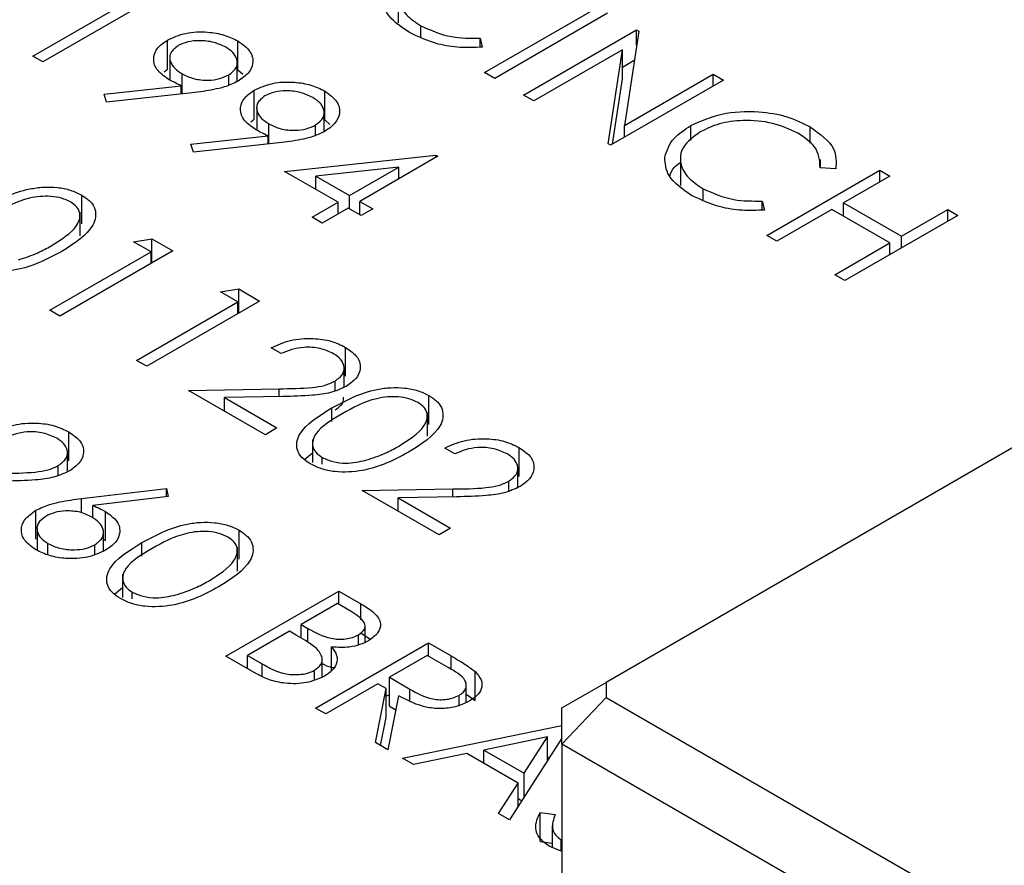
# Model space of a CAD drawing. Header units: inches. Extents: x 1880 to 2363, y -453 to -54.
# Tile 276 of 656: x 2069.744 to 2070.299, y -424.323 to -423.847. Entities that reach past the tile are written whole.
import ezdxf

# ---------------------------------------------------------------- set-up
doc = ezdxf.new("R2010")
doc.units = ezdxf.units.IN
doc.header["$LTSCALE"] = 0.5
doc.header["$MEASUREMENT"] = 0
doc.layers.add('DSS-M-S', color=53, linetype='Continuous')

msp = doc.modelspace()

# ---------------------------------------------------------------- linework, layer by layer
at = {"layer": 'DSS-M-S', "linetype": 'Continuous', "lineweight": 25}
for p, q in [((2069.75118, -423.86712), (2069.80829, -423.83415)), ((2069.82053, -423.83368), (2069.75689, -423.87042)), ((2069.95726, -423.83108), (2069.95726, -423.84833)), ((2070.00594, -423.87643), (2070.06958, -423.83969)), ((2070.07529, -423.84298), (2070.01165, -423.87972)), ((2069.97006, -423.85643), (2069.97006, -423.85006)), ((2070.7212, -423.84692), (2070.07445, -424.22029)), ((2070.00339, -423.85706), (2070.0046, -423.86213)), ((2070.00339, -423.86214), (2070.00339, -423.85706)), ((2070.02797, -423.88914), (2070.09161, -423.85241)), ((2070.09281, -423.8531), (2070.08477, -423.90628)), ((2070.09161, -423.85241), (2070.09281, -423.8531)), ((2070.09161, -423.86102), (2070.09161, -423.85241)), ((2069.82715, -423.87445), (2069.82715, -423.85812)), ((2069.8669, -423.8749), (2069.8669, -423.85856)), ((2069.75689, -423.87042), (2069.75118, -423.86712)), ((2069.82851, -423.86794), (2069.82851, -423.88065)), ((2070.08366, -423.86359), (2070.03368, -423.89244)), ((2070.07562, -423.91665), (2070.08366, -423.86359)), ((2070.08366, -423.87992), (2070.08366, -423.86359)), ((2069.86653, -423.88146), (2069.86653, -423.87095)), ((2070.08366, -423.87333), (2070.09033, -423.86947)), ((2069.82529, -423.87596), (2069.82715, -423.87445)), ((2069.83537, -423.88841), (2069.83537, -423.8771)), ((2069.86173, -423.88346), (2069.86173, -423.87772)), ((2069.8669, -423.8749), (2069.86971, -423.87739)), ((2070.01165, -423.87972), (2070.00594, -423.87643)), ((2070.08477, -423.90628), (2070.13485, -423.87737)), ((2070.13485, -423.87737), (2070.14056, -423.88067)), ((2070.13485, -423.88396), (2070.13485, -423.87737)), ((2069.7914, -423.88856), (2069.83496, -423.88384)), ((2069.83496, -423.88846), (2069.83496, -423.88384)), ((2070.14056, -423.88067), (2070.07692, -423.9174)), ((2070.07808, -423.91673), (2070.08366, -423.87992)), ((2069.79279, -423.89303), (2069.7914, -423.88856)), ((2069.84104, -423.8878), (2069.79279, -423.89303)), ((2069.8761, -423.90271), (2069.8761, -423.88638)), ((2069.91585, -423.90316), (2069.91585, -423.88683)), ((2070.03368, -423.89244), (2070.02797, -423.88914)), ((2069.87746, -423.8962), (2069.87746, -423.90891)), ((2069.91549, -423.90972), (2069.91549, -423.89921)), ((2069.87424, -423.90422), (2069.8761, -423.90271)), ((2069.88432, -423.91667), (2069.88432, -423.90536)), ((2069.91069, -423.91172), (2069.91069, -423.90598)), ((2069.91585, -423.90316), (2069.91866, -423.90565)), ((2070.08477, -423.91288), (2070.08477, -423.90628)), ((2070.12217, -423.91469), (2070.12217, -423.90636)), ((2070.18949, -423.91628), (2070.18949, -423.90703)), ((2069.84035, -423.91682), (2069.88392, -423.9121)), ((2069.88392, -423.91672), (2069.88392, -423.9121)), ((2069.84174, -423.92129), (2069.84035, -423.91682)), ((2069.89, -423.91606), (2069.84174, -423.92129)), ((2070.07692, -423.9174), (2070.07562, -423.91665)), ((2069.89315, -423.93212), (2069.97847, -423.92297)), ((2069.97963, -423.92364), (2069.93557, -423.94908)), ((2069.97847, -423.92297), (2069.97963, -423.92364)), ((2069.97847, -423.92431), (2069.97847, -423.92297)), ((2070.11636, -423.92293), (2070.11636, -423.94017)), ((2070.19536, -423.93008), (2070.19536, -423.9255)), ((2069.92333, -423.94955), (2069.89315, -423.93212)), ((2069.9575, -423.92983), (2069.91089, -423.93483)), ((2069.91089, -423.93483), (2069.92986, -423.94578)), ((2069.91089, -423.94237), (2069.91089, -423.93483)), ((2069.92986, -423.94578), (2069.9575, -423.92983)), ((2069.9575, -423.93642), (2069.9575, -423.92983)), ((2070.16504, -423.96827), (2070.22868, -423.93153)), ((2070.20395, -423.93074), (2070.19513, -423.93006)), ((2070.23439, -423.93483), (2070.20828, -423.9499)), ((2070.22868, -423.93153), (2070.23439, -423.93483)), ((2070.22868, -423.93813), (2070.22868, -423.93153)), ((2069.77878, -423.9618), (2069.77878, -423.94547)), ((2069.92986, -423.95332), (2069.92986, -423.94578)), ((2070.12915, -423.94827), (2070.12915, -423.9419)), ((2069.90865, -423.95803), (2069.92333, -423.94955)), ((2069.92333, -423.95614), (2069.92333, -423.94955)), ((2069.93557, -423.94908), (2069.94291, -423.95332)), ((2069.93557, -423.95661), (2069.93557, -423.94908)), ((2070.16249, -423.9489), (2070.1637, -423.95397)), ((2070.16249, -423.95398), (2070.16249, -423.9489)), ((2070.20828, -423.9499), (2070.24092, -423.96874)), ((2070.20828, -423.95744), (2070.20828, -423.9499)), ((2069.77787, -423.9685), (2069.77787, -423.95513)), ((2069.92904, -423.95285), (2069.91436, -423.96132)), ((2069.93639, -423.95709), (2069.92904, -423.95285)), ((2069.94291, -423.95332), (2069.93639, -423.95709)), ((2070.20176, -423.95367), (2070.17075, -423.97157)), ((2070.23439, -423.97251), (2070.20176, -423.95367)), ((2070.27274, -423.95697), (2070.2091, -423.99371)), ((2070.24092, -423.96874), (2070.26703, -423.95367)), ((2070.26703, -423.95367), (2070.27274, -423.95697)), ((2070.26703, -423.96027), (2070.26703, -423.95367)), ((2069.91436, -423.96132), (2069.90865, -423.95803)), ((2070.17075, -423.97157), (2070.16504, -423.96827)), ((2069.80809, -423.9718), (2069.81835, -423.97019)), ((2069.81788, -423.97746), (2069.80809, -423.9718)), ((2069.81835, -423.97019), (2069.83012, -423.97699)), ((2069.81835, -423.98378), (2069.81835, -423.97019)), ((2070.20339, -423.99041), (2070.23439, -423.97251)), ((2070.23439, -423.97911), (2070.23439, -423.97251)), ((2070.24092, -423.97534), (2070.24092, -423.96874)), ((2069.76077, -424.01043), (2069.81788, -423.97746)), ((2069.83012, -423.97699), (2069.76648, -424.01372)), ((2069.81788, -423.98405), (2069.81788, -423.97746)), ((2070.2091, -423.99371), (2070.20339, -423.99041)), ((2069.85704, -424.00007), (2069.8673, -423.99845)), ((2069.86683, -424.00572), (2069.85704, -424.00007)), ((2069.8673, -423.99845), (2069.87907, -424.00525)), ((2069.8673, -424.01204), (2069.8673, -423.99845)), ((2069.80972, -424.03869), (2069.86683, -424.00572)), ((2069.87907, -424.00525), (2069.81543, -424.04198)), ((2069.86683, -424.01231), (2069.86683, -424.00572)), ((2069.76648, -424.01372), (2069.76077, -424.01043)), ((2069.89131, -424.03492), (2069.8856, -424.03162)), ((2069.92757, -424.04769), (2069.92757, -424.03136)), ((2069.81543, -424.04198), (2069.80972, -424.03869)), ((2069.92675, -424.05383), (2069.92675, -424.04315)), ((2069.92165, -424.05585), (2069.92165, -424.05037)), ((2069.83909, -424.05564), (2069.89011, -424.05469)), ((2069.88233, -424.08061), (2069.83909, -424.05564)), ((2069.89011, -424.05916), (2069.89011, -424.05469)), ((2069.89216, -424.05912), (2069.85925, -424.05974)), ((2069.85925, -424.05974), (2069.88886, -424.07684)), ((2069.85925, -424.06728), (2069.85925, -424.05974)), ((2069.97459, -424.07484), (2069.97459, -424.05851)), ((2069.91984, -424.07324), (2069.91984, -424.06555)), ((2069.97368, -424.08154), (2069.97368, -424.06817)), ((2069.77153, -424.09538), (2069.77153, -424.07905)), ((2069.88886, -424.07684), (2069.88233, -424.08061)), ((2069.90891, -424.08339), (2069.90891, -424.09639)), ((2069.98922, -424.09144), (2069.98351, -424.08814)), ((2070.02547, -424.10421), (2070.02547, -424.08788)), ((2069.77071, -424.10151), (2069.77071, -424.09084)), ((2069.90434, -424.09454), (2069.90891, -424.0908)), ((2069.91441, -424.09717), (2069.91441, -424.09347)), ((2069.76561, -424.10354), (2069.76561, -424.09806)), ((2070.02465, -424.11035), (2070.02465, -424.09967)), ((2070.01956, -424.11237), (2070.01956, -424.10689)), ((2069.77861, -424.11667), (2069.82665, -424.11087)), ((2069.82665, -424.11087), (2069.82759, -424.1154)), ((2069.82665, -424.11552), (2069.82665, -424.11087)), ((2069.937, -424.11216), (2069.98802, -424.11121)), ((2069.98024, -424.13713), (2069.937, -424.11216)), ((2069.98802, -424.11568), (2069.98802, -424.11121)), ((2069.77861, -424.12469), (2069.77861, -424.11667)), ((2069.82759, -424.1154), (2069.78506, -424.12054)), ((2069.99007, -424.11565), (2069.95715, -424.11626)), ((2069.95715, -424.11626), (2069.98677, -424.13336)), ((2069.95715, -424.1238), (2069.95715, -424.11626)), ((2069.75302, -424.13956), (2069.75302, -424.12323)), ((2069.78506, -424.12746), (2069.78506, -424.12054)), ((2069.79227, -424.14032), (2069.79227, -424.12399)), ((2069.7536, -424.13351), (2069.7536, -424.14583)), ((2069.86751, -424.15079), (2069.86751, -424.13446)), ((2069.98677, -424.13336), (2069.98024, -424.13713)), ((2069.79105, -424.14624), (2069.79105, -424.13585)), ((2069.79105, -424.13968), (2069.79227, -424.14032)), ((2069.75975, -424.14838), (2069.75975, -424.14196)), ((2069.78624, -424.14804), (2069.78624, -424.14268)), ((2069.81275, -424.14919), (2069.81275, -424.1415)), ((2069.8666, -424.15749), (2069.8666, -424.14412)), ((2069.80183, -424.15934), (2069.80183, -424.17234)), ((2069.79725, -424.17049), (2069.80183, -424.16675)), ((2069.80732, -424.17312), (2069.80732, -424.16942)), ((2069.8601, -424.20554), (2069.92374, -424.1688)), ((2069.92374, -424.1688), (2069.93616, -424.17597)), ((2069.92374, -424.17634), (2069.92374, -424.1688)), ((2069.92293, -424.17587), (2069.90253, -424.18764)), ((2069.93068, -424.18034), (2069.92293, -424.17587)), ((2069.93616, -424.185), (2069.93616, -424.17597)), ((2069.90253, -424.18764), (2069.90637, -424.18986)), ((2069.90253, -424.19523), (2069.90253, -424.18764)), ((2069.90637, -424.19767), (2069.90637, -424.18986)), ((2069.93852, -424.19768), (2069.93852, -424.18865)), ((2069.896, -424.19141), (2069.87234, -424.20507)), ((2069.89979, -424.1936), (2069.896, -424.19141)), ((2069.93478, -424.19918), (2069.93478, -424.19352)), ((2069.93616, -424.1923), (2069.94149, -424.19599)), ((2069.91069, -424.23474), (2069.97433, -424.198)), ((2069.91971, -424.21376), (2069.91971, -424.20032)), ((2069.97433, -424.198), (2069.98706, -424.20536)), ((2069.97433, -424.20554), (2069.97433, -424.198)), ((2069.87731, -424.21548), (2069.8601, -424.20554)), ((2069.87234, -424.20507), (2069.88047, -424.20977)), ((2069.87234, -424.21261), (2069.87234, -424.20507)), ((2069.91439, -424.21724), (2069.91439, -424.20724)), ((2069.97351, -424.20507), (2069.9523, -424.21732)), ((2069.98544, -424.21196), (2069.97351, -424.20507)), ((2069.98706, -424.2132), (2069.98706, -424.20536)), ((2069.88047, -424.21691), (2069.88047, -424.20977)), ((2069.90999, -424.2188), (2069.90999, -424.21348)), ((2069.9523, -424.21732), (2069.96386, -424.22409)), ((2069.9523, -424.23365), (2069.9523, -424.21732)), ((2070.00061, -424.23051), (2070.00061, -424.21418)), ((2069.94577, -424.22108), (2069.9164, -424.23804)), ((2069.94442, -424.25422), (2069.95041, -424.22376)), ((2069.95041, -424.22376), (2069.94577, -424.22108)), ((2069.95041, -424.24009), (2069.95041, -424.22376)), ((2069.99564, -424.2316), (2069.99564, -424.22185)), ((2070.04945, -424.23472), (2070.07445, -424.22029)), ((2070.07445, -424.22029), (2070.07445, -424.22874)), ((2069.95041, -424.22814), (2069.9523, -424.22705)), ((2069.95747, -424.22784), (2069.95148, -424.25829)), ((2069.96386, -424.23039), (2069.96386, -424.22409)), ((2069.99159, -424.2333), (2069.99159, -424.2276)), ((2069.99564, -424.22693), (2070.00061, -424.23051)), ((2070.04945, -424.25513), (2070.07445, -424.22874)), ((2070.07445, -424.22874), (2070.73155, -424.60808)), ((2069.9164, -424.23804), (2069.91069, -424.23474)), ((2069.9523, -424.23365), (2069.95591, -424.23577)), ((2070.04945, -424.25513), (2070.04945, -424.23472)), ((2069.9473, -424.25588), (2069.95041, -424.24009)), ((2069.95964, -424.263), (2070.04945, -424.24452)), ((2070.04141, -424.25105), (2070.00557, -424.25843)), ((2070.02832, -424.27156), (2070.04141, -424.25105)), ((2070.04141, -424.26434), (2070.04141, -424.25105)), ((2069.95148, -424.25829), (2069.94442, -424.25422)), ((2070.04945, -424.25174), (2070.02002, -424.29786)), ((2070.7212, -424.64292), (2070.04945, -424.25513)), ((2070.04945, -424.25513), (2070.04945, -425.45953)), ((2069.99595, -424.26041), (2069.96587, -424.2666)), ((2070.0248, -424.27707), (2069.99595, -424.26041)), ((2070.00557, -424.25843), (2070.02832, -424.27156)), ((2070.00557, -424.26597), (2070.00557, -424.25843)), ((2070.04141, -424.26251), (2070.04276, -424.26223)), ((2069.96587, -424.2666), (2069.95964, -424.263)), ((2070.02832, -424.28485), (2070.02832, -424.27156)), ((2070.01381, -424.29427), (2070.0248, -424.27707)), ((2070.0248, -424.29037), (2070.0248, -424.27707)), ((2070.0248, -424.28586), (2070.0269, -424.28707)), ((2070.02002, -424.29786), (2070.01381, -424.29427)), ((2070.03719, -424.2936), (2070.04579, -424.29484)), ((2070.03719, -424.30993), (2070.03719, -424.2936)), ((2070.04412, -424.30118), (2070.04412, -424.31343)), ((2070.03719, -424.30993), (2070.04412, -424.31093)), ((2070.04914, -424.31555), (2070.04263, -424.3128)), ((2070.04916, -424.31556), (2070.04916, -424.30903))]:
    msp.add_line(p, q, dxfattribs=at)
for points, knots in [([(2069.96835, -423.81806), (2069.96472, -423.82071), (2069.95745, -423.82603), (2069.95655, -423.83575), (2069.96105, -423.84408), (2069.96705, -423.84806), (2069.97006, -423.85006)], [0, 0, 0, 0, 0.279434, 0.558921, 0.779283, 1, 1, 1, 1]), ([(2069.96357, -423.85385), (2069.95841, -423.85032), (2069.94921, -423.84403), (2069.94868, -423.83586), (2069.94845, -423.83227)], [0, 0, 0, 0, 0.559804, 1, 1, 1, 1]), ([(2069.97006, -423.85006), (2069.97558, -423.85255), (2069.98546, -423.85702), (2069.9979, -423.85704), (2070.00339, -423.85706)], [0, 0, 0, 0, 0.558772, 1, 1, 1, 1]), ([(2069.82715, -423.85812), (2069.83043, -423.85663), (2069.837, -423.85364), (2069.84901, -423.85319), (2069.85936, -423.85495), (2069.86438, -423.85736), (2069.8669, -423.85856)], [0, 0, 0, 0, 0.279538, 0.558851, 0.779452, 1, 1, 1, 1]), ([(2070.0046, -423.86213), (2070.00039, -423.86229), (2069.99198, -423.86262), (2069.97713, -423.8603), (2069.96871, -423.85629), (2069.96357, -423.85385)], [0, 0, 0, 0, 0.28041, 0.560795, 1, 1, 1, 1]), ([(2069.82778, -423.88026), (2069.82526, -423.87845), (2069.8202, -423.87482), (2069.8188, -423.86823), (2069.82105, -423.86232), (2069.82512, -423.85952), (2069.82715, -423.85812)], [0, 0, 0, 0, 0.279814, 0.559489, 0.779635, 1, 1, 1, 1]), ([(2069.83318, -423.86124), (2069.83147, -423.86259), (2069.82806, -423.86531), (2069.82844, -423.87013), (2069.83092, -423.87415), (2069.83388, -423.87612), (2069.83537, -423.8771)], [0, 0, 0, 0, 0.278472, 0.558424, 0.779098, 1, 1, 1, 1]), ([(2069.86008, -423.86216), (2069.8579, -423.86113), (2069.85355, -423.85906), (2069.84567, -423.85822), (2069.83837, -423.85883), (2069.83491, -423.86043), (2069.83318, -423.86124)], [0, 0, 0, 0, 0.2800921, 0.5600105, 0.7801305, 1, 1, 1, 1]), ([(2069.86173, -423.87772), (2069.86342, -423.8764), (2069.86681, -423.87377), (2069.86669, -423.86905), (2069.86443, -423.86506), (2069.86153, -423.86313), (2069.86008, -423.86216)], [0, 0, 0, 0, 0.2787219, 0.5585693, 0.7791712, 1, 1, 1, 1]), ([(2069.8669, -423.85856), (2069.86945, -423.86043), (2069.87455, -423.86416), (2069.87592, -423.87095), (2069.87318, -423.87691), (2069.8691, -423.8798), (2069.86706, -423.88124)], [0, 0, 0, 0, 0.27973, 0.559163, 0.779612, 1, 1, 1, 1]), ([(2069.83537, -423.8771), (2069.83749, -423.87815), (2069.84173, -423.88022), (2069.84958, -423.88098), (2069.85668, -423.88013), (2069.86005, -423.87852), (2069.86173, -423.87772)], [0, 0, 0, 0, 0.280319, 0.55953, 0.779753, 1, 1, 1, 1]), ([(2069.83496, -423.88384), (2069.83357, -423.88321), (2069.83108, -423.88208), (2069.82879, -423.88082), (2069.82778, -423.88026)], [0, 0, 0, 0, 0.559944, 1, 1, 1, 1]), ([(2069.86706, -423.88124), (2069.86452, -423.88244), (2069.86034, -423.88441), (2069.85334, -423.88604), (2069.84726, -423.88707), (2069.84312, -423.88755), (2069.84104, -423.8878)], [0, 0, 0, 0, 0.339295, 0.559425, 0.779695, 1, 1, 1, 1]), ([(2069.8761, -423.88638), (2069.87939, -423.88489), (2069.88596, -423.8819), (2069.89797, -423.88145), (2069.90831, -423.88321), (2069.91334, -423.88562), (2069.91585, -423.88683)], [0, 0, 0, 0, 0.279538, 0.558851, 0.779452, 1, 1, 1, 1]), ([(2069.87674, -423.90852), (2069.87421, -423.90671), (2069.86915, -423.90308), (2069.86775, -423.89649), (2069.87001, -423.89058), (2069.87407, -423.88778), (2069.8761, -423.88638)], [0, 0, 0, 0, 0.279814, 0.559489, 0.779635, 1, 1, 1, 1]), ([(2069.88213, -423.8895), (2069.88043, -423.89085), (2069.87701, -423.89357), (2069.87739, -423.89839), (2069.87987, -423.90241), (2069.88284, -423.90438), (2069.88432, -423.90536)], [0, 0, 0, 0, 0.2784725, 0.5584236, 0.7790976, 1, 1, 1, 1]), ([(2069.90903, -423.89042), (2069.90685, -423.88939), (2069.9025, -423.88732), (2069.89463, -423.88648), (2069.88732, -423.88709), (2069.88386, -423.88869), (2069.88213, -423.8895)], [0, 0, 0, 0, 0.280092, 0.560011, 0.780131, 1, 1, 1, 1]), ([(2069.91069, -423.90598), (2069.91238, -423.90466), (2069.91576, -423.90203), (2069.91564, -423.89731), (2069.91339, -423.89332), (2069.91048, -423.89139), (2069.90903, -423.89042)], [0, 0, 0, 0, 0.278722, 0.558569, 0.779171, 1, 1, 1, 1]), ([(2069.91585, -423.88683), (2069.9184, -423.88869), (2069.9235, -423.89242), (2069.92487, -423.89921), (2069.92214, -423.90517), (2069.91806, -423.90806), (2069.91602, -423.9095)], [0, 0, 0, 0, 0.27973, 0.559163, 0.779612, 1, 1, 1, 1]), ([(2070.12217, -423.90636), (2070.12774, -423.90381), (2070.13888, -423.89872), (2070.15922, -423.89785), (2070.17687, -423.90075), (2070.18528, -423.90493), (2070.18949, -423.90703)], [0, 0, 0, 0, 0.279512, 0.55908, 0.779374, 1, 1, 1, 1]), ([(2069.88432, -423.90536), (2069.88645, -423.90641), (2069.89068, -423.90848), (2069.89853, -423.90924), (2069.90563, -423.90839), (2069.909, -423.90678), (2069.91069, -423.90598)], [0, 0, 0, 0, 0.280319, 0.55953, 0.779753, 1, 1, 1, 1]), ([(2070.10755, -423.92412), (2070.10877, -423.92037), (2070.11095, -423.91367), (2070.11874, -423.9086), (2070.12217, -423.90636)], [0, 0, 0, 0, 0.559029, 1, 1, 1, 1]), ([(2070.18261, -423.91059), (2070.17808, -423.90851), (2070.16902, -423.90436), (2070.15264, -423.90287), (2070.13792, -423.90486), (2070.13094, -423.90822), (2070.12745, -423.9099)], [0, 0, 0, 0, 0.2798558, 0.5595188, 0.7796855, 1, 1, 1, 1]), ([(2070.18949, -423.90703), (2070.19493, -423.91094), (2070.20464, -423.91795), (2070.20416, -423.92683), (2070.20395, -423.93074)], [0, 0, 0, 0, 0.559517, 1, 1, 1, 1]), ([(2069.88392, -423.9121), (2069.88252, -423.91147), (2069.88003, -423.91034), (2069.87774, -423.90908), (2069.87674, -423.90852)], [0, 0, 0, 0, 0.559944, 1, 1, 1, 1]), ([(2069.91602, -423.9095), (2069.91348, -423.9107), (2069.90929, -423.91267), (2069.9023, -423.9143), (2069.89621, -423.91533), (2069.89207, -423.91581), (2069.89, -423.91606)], [0, 0, 0, 0, 0.339295, 0.559425, 0.779695, 1, 1, 1, 1]), ([(2070.12745, -423.9099), (2070.12382, -423.91256), (2070.11655, -423.91787), (2070.11565, -423.9276), (2070.12015, -423.93592), (2070.12615, -423.93991), (2070.12915, -423.9419)], [0, 0, 0, 0, 0.279434, 0.558921, 0.779283, 1, 1, 1, 1]), ([(2070.19513, -423.93006), (2070.19487, -423.92596), (2070.19441, -423.9186), (2070.18622, -423.91304), (2070.18261, -423.91059)], [0, 0, 0, 0, 0.5584265, 1, 1, 1, 1]), ([(2070.12267, -423.94569), (2070.11751, -423.94217), (2070.10831, -423.93587), (2070.10778, -423.92771), (2070.10755, -423.92412)], [0, 0, 0, 0, 0.559804, 1, 1, 1, 1]), ([(2070.11035, -423.9349), (2070.1109, -423.93308), (2070.1118, -423.93017), (2070.11511, -423.92795), (2070.11636, -423.92712)], [0, 0, 0, 0, 0.623619, 1, 1, 1, 1]), ([(2069.72403, -423.95251), (2069.73187, -423.94826), (2069.74169, -423.94295), (2069.75718, -423.94086), (2069.76511, -423.94105), (2069.77275, -423.94251), (2069.77677, -423.94448), (2069.77878, -423.94547)], [0, 0, 0, 0, 0.498702, 0.6241765, 0.7494675, 0.8747453, 1, 1, 1, 1]), ([(2069.77244, -423.94934), (2069.77084, -423.94859), (2069.76763, -423.94707), (2069.76152, -423.94613), (2069.7553, -423.94615), (2069.74334, -423.94819), (2069.7358, -423.95242), (2069.72976, -423.95579)], [0, 0, 0, 0, 0.125139, 0.250418, 0.375519, 0.500847, 1, 1, 1, 1]), ([(2069.77878, -423.94547), (2069.7805, -423.94663), (2069.78395, -423.94897), (2069.78746, -423.95483), (2069.78544, -423.96592), (2069.77454, -423.97285), (2069.76727, -423.97747)], [0, 0, 0, 0, 0.1256, 0.251197, 0.500581, 1, 1, 1, 1]), ([(2070.1637, -423.95397), (2070.15949, -423.95414), (2070.15107, -423.95447), (2070.13623, -423.95214), (2070.12781, -423.94814), (2070.12267, -423.94569)], [0, 0, 0, 0, 0.28041, 0.560795, 1, 1, 1, 1]), ([(2070.12915, -423.9419), (2070.13468, -423.9444), (2070.14456, -423.94886), (2070.157, -423.94889), (2070.16249, -423.9489)], [0, 0, 0, 0, 0.558772, 1, 1, 1, 1]), ([(2069.76158, -423.97416), (2069.76726, -423.97061), (2069.77575, -423.9653), (2069.77855, -423.95681), (2069.77635, -423.95213), (2069.77375, -423.95027), (2069.77244, -423.94934)], [0, 0, 0, 0, 0.500072, 0.749021, 0.874598, 1, 1, 1, 1]), ([(2069.74317, -423.982), (2069.74692, -423.98078), (2069.75361, -423.97859), (2069.75914, -423.97551), (2069.76158, -423.97416)], [0, 0, 0, 0, 0.559599, 1, 1, 1, 1]), ([(2069.76727, -423.97747), (2069.75927, -423.98168), (2069.74729, -423.98798), (2069.72809, -423.98907), (2069.71795, -423.98707), (2069.7139, -423.98508), (2069.71188, -423.98409)], [0, 0, 0, 0, 0.499407, 0.748743, 0.874372, 1, 1, 1, 1]), ([(2069.8856, -424.03162), (2069.88906, -424.03005), (2069.89599, -424.02691), (2069.90848, -424.02596), (2069.91964, -424.0275), (2069.92492, -424.03007), (2069.92757, -424.03136)], [0, 0, 0, 0, 0.280029, 0.559515, 0.779668, 1, 1, 1, 1]), ([(2069.92075, -424.03496), (2069.91835, -424.03383), (2069.91356, -424.03158), (2069.90468, -424.03103), (2069.89706, -424.03238), (2069.89323, -424.03407), (2069.89131, -424.03492)], [0, 0, 0, 0, 0.279699, 0.558847, 0.779176, 1, 1, 1, 1]), ([(2069.92165, -424.05037), (2069.92335, -424.04908), (2069.92675, -424.0465), (2069.92704, -424.04185), (2069.92504, -424.03784), (2069.92218, -424.03592), (2069.92075, -424.03496)], [0, 0, 0, 0, 0.279126, 0.558978, 0.77935, 1, 1, 1, 1]), ([(2069.92757, -424.03136), (2069.93014, -424.03315), (2069.93528, -424.03673), (2069.9364, -424.04336), (2069.93392, -424.04919), (2069.92989, -424.05198), (2069.92787, -424.05338)], [0, 0, 0, 0, 0.27989, 0.559224, 0.779582, 1, 1, 1, 1]), ([(2069.89011, -424.05469), (2069.89631, -424.05464), (2069.90493, -424.05456), (2069.91594, -424.05308), (2069.91975, -424.05128), (2069.92165, -424.05037)], [0, 0, 0, 0, 0.560717, 0.780532, 1, 1, 1, 1]), ([(2069.92787, -424.05338), (2069.92509, -424.05468), (2069.91952, -424.0573), (2069.9068, -424.05877), (2069.89772, -424.05899), (2069.89216, -424.05912)], [0, 0, 0, 0, 0.279288, 0.559154, 1, 1, 1, 1]), ([(2069.91984, -424.06555), (2069.92769, -424.0613), (2069.9375, -424.05599), (2069.95299, -424.0539), (2069.96092, -424.05409), (2069.96856, -424.05555), (2069.97258, -424.05752), (2069.97459, -424.05851)], [0, 0, 0, 0, 0.498702, 0.624177, 0.749467, 0.874745, 1, 1, 1, 1]), ([(2069.92165, -424.06671), (2069.92345, -424.06542), (2069.92646, -424.06328), (2069.92639, -424.06056), (2069.92636, -424.05947)], [0, 0, 0, 0, 0.598537, 1, 1, 1, 1]), ([(2069.96826, -424.06238), (2069.96665, -424.06163), (2069.96344, -424.06011), (2069.95734, -424.05917), (2069.95112, -424.05919), (2069.93916, -424.06123), (2069.93161, -424.06546), (2069.92558, -424.06883)], [0, 0, 0, 0, 0.125139, 0.250418, 0.375519, 0.500847, 1, 1, 1, 1]), ([(2069.9574, -424.0872), (2069.96307, -424.08365), (2069.97157, -424.07834), (2069.97436, -424.06985), (2069.97217, -424.06517), (2069.96956, -424.06331), (2069.96826, -424.06238)], [0, 0, 0, 0, 0.500072, 0.749021, 0.874598, 1, 1, 1, 1]), ([(2069.97459, -424.05851), (2069.97632, -424.05967), (2069.97976, -424.06201), (2069.98327, -424.06787), (2069.98126, -424.07896), (2069.97035, -424.08589), (2069.96308, -424.09051)], [0, 0, 0, 0, 0.1256, 0.251197, 0.500581, 1, 1, 1, 1]), ([(2069.90769, -424.09713), (2069.90598, -424.09597), (2069.90257, -424.09365), (2069.89915, -424.08783), (2069.90148, -424.07683), (2069.91249, -424.07006), (2069.91984, -424.06555)], [0, 0, 0, 0, 0.1255507, 0.25109, 0.5002501, 1, 1, 1, 1]), ([(2069.72956, -424.07931), (2069.73302, -424.07774), (2069.73995, -424.0746), (2069.75244, -424.07365), (2069.7636, -424.07519), (2069.76888, -424.07776), (2069.77153, -424.07905)], [0, 0, 0, 0, 0.280029, 0.559515, 0.779668, 1, 1, 1, 1]), ([(2069.92558, -424.06883), (2069.91967, -424.07229), (2069.91084, -424.07748), (2069.90826, -424.08602), (2069.91051, -424.09068), (2069.91311, -424.09254), (2069.91441, -424.09347)], [0, 0, 0, 0, 0.500291, 0.749086, 0.874606, 1, 1, 1, 1]), ([(2069.76471, -424.08265), (2069.76231, -424.08152), (2069.75752, -424.07927), (2069.74864, -424.07872), (2069.74102, -424.08007), (2069.73719, -424.08176), (2069.73527, -424.08261)], [0, 0, 0, 0, 0.279699, 0.558847, 0.779176, 1, 1, 1, 1]), ([(2069.77153, -424.07905), (2069.7741, -424.08084), (2069.77924, -424.08442), (2069.78036, -424.09104), (2069.77788, -424.09688), (2069.77385, -424.09967), (2069.77183, -424.10107)], [0, 0, 0, 0, 0.27989, 0.559224, 0.779582, 1, 1, 1, 1]), ([(2069.76561, -424.09806), (2069.76731, -424.09677), (2069.77072, -424.09419), (2069.771, -424.08954), (2069.769, -424.08553), (2069.76614, -424.08361), (2069.76471, -424.08265)], [0, 0, 0, 0, 0.279126, 0.558978, 0.77935, 1, 1, 1, 1]), ([(2069.98351, -424.08814), (2069.98697, -424.08657), (2069.99389, -424.08343), (2070.00639, -424.08248), (2070.01754, -424.08402), (2070.02283, -424.08659), (2070.02547, -424.08788)], [0, 0, 0, 0, 0.280029, 0.559515, 0.779668, 1, 1, 1, 1]), ([(2069.96308, -424.09051), (2069.95509, -424.09472), (2069.9431, -424.10102), (2069.9239, -424.10212), (2069.91376, -424.10011), (2069.90971, -424.09812), (2069.90769, -424.09713)], [0, 0, 0, 0, 0.499407, 0.748743, 0.874372, 1, 1, 1, 1]), ([(2069.93899, -424.09505), (2069.94273, -424.09382), (2069.94942, -424.09163), (2069.95496, -424.08856), (2069.9574, -424.0872)], [0, 0, 0, 0, 0.559599, 1, 1, 1, 1]), ([(2070.01865, -424.09148), (2070.01626, -424.09035), (2070.01147, -424.0881), (2070.00259, -424.08755), (2069.99496, -424.0889), (2069.99113, -424.09059), (2069.98922, -424.09144)], [0, 0, 0, 0, 0.2796987, 0.5588466, 0.7791762, 1, 1, 1, 1]), ([(2070.02547, -424.08788), (2070.02805, -424.08967), (2070.03319, -424.09325), (2070.0343, -424.09988), (2070.03183, -424.10571), (2070.0278, -424.1085), (2070.02578, -424.1099)], [0, 0, 0, 0, 0.27989, 0.559224, 0.779582, 1, 1, 1, 1]), ([(2069.91441, -424.09347), (2069.91637, -424.09435), (2069.92028, -424.0961), (2069.92928, -424.09711), (2069.93531, -424.09583), (2069.93899, -424.09505)], [0, 0, 0, 0, 0.280257, 0.560781, 1, 1, 1, 1]), ([(2070.01956, -424.10689), (2070.02126, -424.1056), (2070.02466, -424.10302), (2070.02494, -424.09837), (2070.02294, -424.09436), (2070.02008, -424.09244), (2070.01865, -424.09148)], [0, 0, 0, 0, 0.279126, 0.558978, 0.77935, 1, 1, 1, 1]), ([(2069.73407, -424.10238), (2069.74027, -424.10232), (2069.74889, -424.10225), (2069.7599, -424.10077), (2069.76371, -424.09896), (2069.76561, -424.09806)], [0, 0, 0, 0, 0.560717, 0.780532, 1, 1, 1, 1]), ([(2069.77183, -424.10107), (2069.76905, -424.10237), (2069.76348, -424.10499), (2069.75076, -424.10646), (2069.74168, -424.10668), (2069.73612, -424.10681)], [0, 0, 0, 0, 0.2792879, 0.5591538, 1, 1, 1, 1]), ([(2069.98802, -424.11121), (2069.99421, -424.11116), (2070.00284, -424.11108), (2070.01385, -424.1096), (2070.01765, -424.1078), (2070.01956, -424.10689)], [0, 0, 0, 0, 0.560717, 0.780532, 1, 1, 1, 1]), ([(2070.02578, -424.1099), (2070.023, -424.11121), (2070.01743, -424.11382), (2070.00471, -424.11529), (2069.99562, -424.11551), (2069.99007, -424.11565)], [0, 0, 0, 0, 0.2792879, 0.5591538, 1, 1, 1, 1]), ([(2069.75302, -424.12323), (2069.75552, -424.12205), (2069.75964, -424.1201), (2069.76651, -424.11846), (2069.7725, -424.11743), (2069.77658, -424.11692), (2069.77861, -424.11667)], [0, 0, 0, 0, 0.339374, 0.559486, 0.779731, 1, 1, 1, 1]), ([(2069.75291, -424.14555), (2069.75041, -424.14371), (2069.7454, -424.14003), (2069.74414, -424.13333), (2069.74698, -424.12748), (2069.751, -424.12465), (2069.75302, -424.12323)], [0, 0, 0, 0, 0.27967, 0.559085, 0.779558, 1, 1, 1, 1]), ([(2069.78454, -424.12707), (2069.78244, -424.12604), (2069.77823, -424.124), (2069.77043, -424.12337), (2069.76347, -424.12428), (2069.76015, -424.12587), (2069.7585, -424.12666)], [0, 0, 0, 0, 0.280127, 0.559515, 0.779719, 1, 1, 1, 1]), ([(2069.78506, -424.12054), (2069.78648, -424.12113), (2069.78901, -424.1222), (2069.79127, -424.12344), (2069.79227, -424.12399)], [0, 0, 0, 0, 0.5599103, 1, 1, 1, 1]), ([(2069.79227, -424.12399), (2069.79474, -424.12578), (2069.79968, -424.12937), (2069.80078, -424.1359), (2069.79831, -424.14166), (2069.7943, -424.1444), (2069.79229, -424.14577)], [0, 0, 0, 0, 0.279638, 0.559326, 0.779527, 1, 1, 1, 1]), ([(2069.7585, -424.12666), (2069.75682, -424.12795), (2069.75345, -424.13052), (2069.75338, -424.13515), (2069.75549, -424.13909), (2069.75833, -424.141), (2069.75975, -424.14196)], [0, 0, 0, 0, 0.279059, 0.55882, 0.779303, 1, 1, 1, 1]), ([(2069.78624, -424.14268), (2069.78794, -424.14136), (2069.79135, -424.13871), (2069.79119, -424.13398), (2069.78892, -424.12998), (2069.786, -424.12804), (2069.78454, -424.12707)], [0, 0, 0, 0, 0.278754, 0.558605, 0.779147, 1, 1, 1, 1]), ([(2069.81275, -424.1415), (2069.8206, -424.13725), (2069.83042, -424.13194), (2069.84591, -424.12985), (2069.85384, -424.13004), (2069.86147, -424.1315), (2069.8655, -424.13347), (2069.86751, -424.13446)], [0, 0, 0, 0, 0.498702, 0.6241765, 0.7494675, 0.8747453, 1, 1, 1, 1]), ([(2069.86117, -424.13833), (2069.85957, -424.13758), (2069.85636, -424.13606), (2069.85025, -424.13512), (2069.84403, -424.13514), (2069.83207, -424.13718), (2069.82452, -424.14141), (2069.81849, -424.14478)], [0, 0, 0, 0, 0.125139, 0.250418, 0.375519, 0.500847, 1, 1, 1, 1]), ([(2069.86751, -424.13446), (2069.86923, -424.13562), (2069.87268, -424.13796), (2069.87618, -424.14382), (2069.87417, -424.15491), (2069.86327, -424.16184), (2069.856, -424.16646)], [0, 0, 0, 0, 0.1256001, 0.2511969, 0.5005813, 1, 1, 1, 1]), ([(2069.85031, -424.16315), (2069.85598, -424.1596), (2069.86448, -424.15429), (2069.86727, -424.1458), (2069.86508, -424.14112), (2069.86248, -424.13926), (2069.86117, -424.13833)], [0, 0, 0, 0, 0.500072, 0.749021, 0.874598, 1, 1, 1, 1]), ([(2069.79229, -424.14577), (2069.78905, -424.14727), (2069.78257, -424.15025), (2069.77069, -424.15084), (2069.7604, -424.14913), (2069.75541, -424.14674), (2069.75291, -424.14555)], [0, 0, 0, 0, 0.279631, 0.55896, 0.779478, 1, 1, 1, 1]), ([(2069.75975, -424.14196), (2069.7619, -424.14297), (2069.7662, -424.145), (2069.77399, -424.14574), (2069.78115, -424.14506), (2069.78454, -424.14347), (2069.78624, -424.14268)], [0, 0, 0, 0, 0.280018, 0.5598526, 0.7799871, 1, 1, 1, 1]), ([(2069.80061, -424.17308), (2069.7989, -424.17192), (2069.79549, -424.1696), (2069.79206, -424.16378), (2069.79439, -424.15278), (2069.80541, -424.14601), (2069.81275, -424.1415)], [0, 0, 0, 0, 0.125551, 0.25109, 0.50025, 1, 1, 1, 1]), ([(2069.81849, -424.14478), (2069.81259, -424.14824), (2069.80375, -424.15342), (2069.80118, -424.16197), (2069.80343, -424.16663), (2069.80602, -424.16849), (2069.80732, -424.16942)], [0, 0, 0, 0, 0.500291, 0.749086, 0.874606, 1, 1, 1, 1]), ([(2069.856, -424.16646), (2069.848, -424.17067), (2069.83602, -424.17697), (2069.81682, -424.17807), (2069.80667, -424.17606), (2069.80263, -424.17407), (2069.80061, -424.17308)], [0, 0, 0, 0, 0.499407, 0.748743, 0.874372, 1, 1, 1, 1]), ([(2069.8319, -424.171), (2069.83565, -424.16977), (2069.84234, -424.16758), (2069.84787, -424.1645), (2069.85031, -424.16315)], [0, 0, 0, 0, 0.559599, 1, 1, 1, 1]), ([(2069.80732, -424.16942), (2069.80928, -424.1703), (2069.81319, -424.17205), (2069.8222, -424.17306), (2069.82822, -424.17178), (2069.8319, -424.171)], [0, 0, 0, 0, 0.280257, 0.560781, 1, 1, 1, 1]), ([(2069.93616, -424.17597), (2069.93883, -424.17758), (2069.94414, -424.18078), (2069.94807, -424.18679), (2069.94629, -424.19264), (2069.9425, -424.19538), (2069.94061, -424.19675)], [0, 0, 0, 0, 0.281317, 0.559922, 0.779935, 1, 1, 1, 1]), ([(2069.93478, -424.19352), (2069.93616, -424.1925), (2069.93824, -424.19098), (2069.93866, -424.18842), (2069.93757, -424.18465), (2069.93374, -424.18226), (2069.93068, -424.18034)], [0, 0, 0, 0, 0.249284, 0.374925, 0.500645, 1, 1, 1, 1]), ([(2069.90637, -424.18986), (2069.91037, -424.19216), (2069.91539, -424.19504), (2069.92354, -424.19602), (2069.92767, -424.19585), (2069.93163, -424.19506), (2069.93373, -424.19403), (2069.93478, -424.19352)], [0, 0, 0, 0, 0.4986071, 0.6240085, 0.7494012, 0.8747358, 1, 1, 1, 1]), ([(2069.91094, -424.2009), (2069.909, -424.19947), (2069.90554, -424.1969), (2069.90154, -424.19461), (2069.89979, -424.1936)], [0, 0, 0, 0, 0.559734, 1, 1, 1, 1]), ([(2069.90999, -424.21348), (2069.91135, -424.21247), (2069.9141, -424.21045), (2069.91496, -424.2057), (2069.91246, -424.20272), (2069.91094, -424.2009)], [0, 0, 0, 0, 0.279944, 0.560429, 1, 1, 1, 1]), ([(2069.91971, -424.20032), (2069.92085, -424.20186), (2069.92311, -424.20495), (2069.92286, -424.20973), (2069.92017, -424.21379), (2069.91719, -424.21578), (2069.9157, -424.21678)], [0, 0, 0, 0, 0.280382, 0.559606, 0.779765, 1, 1, 1, 1]), ([(2069.94061, -424.19675), (2069.939, -424.19755), (2069.93578, -424.19916), (2069.92858, -424.20089), (2069.92307, -424.20053), (2069.91971, -424.20032)], [0, 0, 0, 0, 0.280867, 0.561527, 1, 1, 1, 1]), ([(2069.98706, -424.20536), (2069.98977, -424.20691), (2069.99462, -424.20969), (2069.99878, -424.21281), (2070.00061, -424.21418)], [0, 0, 0, 0, 0.56024, 1, 1, 1, 1]), ([(2069.88047, -424.20977), (2069.88464, -424.21216), (2069.89088, -424.21576), (2069.90125, -424.21611), (2069.90671, -424.21507), (2069.90889, -424.21401), (2069.90999, -424.21348)], [0, 0, 0, 0, 0.49936, 0.748736, 0.874399, 1, 1, 1, 1]), ([(2069.91439, -424.2096), (2069.91595, -424.21052), (2069.91788, -424.21166), (2069.9205, -424.2119), (2069.921, -424.21195)], [0, 0, 0, 0, 0.80818, 1, 1, 1, 1]), ([(2069.99159, -424.2276), (2069.99245, -424.22703), (2069.99418, -424.22587), (2069.99545, -424.22367), (2069.99582, -424.2214), (2069.99421, -424.21688), (2069.98934, -424.21414), (2069.98544, -424.21196)], [0, 0, 0, 0, 0.125307, 0.250617, 0.375954, 0.501281, 1, 1, 1, 1]), ([(2069.9157, -424.21678), (2069.91247, -424.21821), (2069.906, -424.22107), (2069.89423, -424.22125), (2069.88442, -424.21914), (2069.87968, -424.2167), (2069.87731, -424.21548)], [0, 0, 0, 0, 0.279141, 0.558654, 0.779059, 1, 1, 1, 1]), ([(2070.00061, -424.21418), (2070.00195, -424.21572), (2070.00462, -424.21879), (2070.00453, -424.22369), (2070.00191, -424.22788), (2069.99883, -424.2299), (2069.99729, -424.23091)], [0, 0, 0, 0, 0.279797, 0.5595, 0.779626, 1, 1, 1, 1]), ([(2069.99729, -424.23091), (2069.99511, -424.23197), (2069.99075, -424.2341), (2069.98226, -424.23537), (2069.96974, -424.23432), (2069.96253, -424.23051), (2069.95747, -424.22784)], [0, 0, 0, 0, 0.18712, 0.373979, 0.560911, 1, 1, 1, 1]), ([(2069.96386, -424.22409), (2069.96778, -424.22634), (2069.97269, -424.22916), (2069.98062, -424.23015), (2069.98607, -424.22992), (2069.98939, -424.22853), (2069.99159, -424.2276)], [0, 0, 0, 0, 0.4998271, 0.6254978, 0.7512079, 1, 1, 1, 1]), ([(2070.04263, -424.3128), (2070.04051, -424.3113), (2070.03628, -424.30831), (2070.03382, -424.30136), (2070.03591, -424.29654), (2070.03719, -424.2936)], [0, 0, 0, 0, 0.27988, 0.559666, 1, 1, 1, 1]), ([(2070.04579, -424.29484), (2070.04478, -424.29761), (2070.04336, -424.30147), (2070.04553, -424.30645), (2070.04795, -424.30817), (2070.04916, -424.30903)], [0, 0, 0, 0, 0.559321, 0.779782, 1, 1, 1, 1])]:
    msp.add_open_spline(points, degree=3, knots=knots, dxfattribs=at)

doc.saveas('drawing.dxf')
